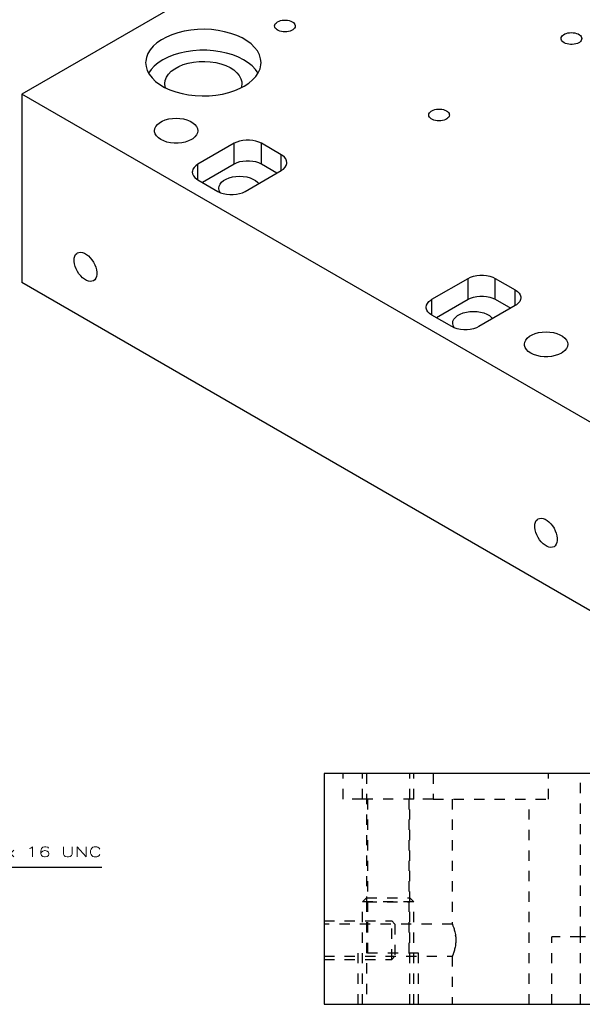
# Model space of a CAD drawing. Header units: inches. Extents: x 3 to 351, y 4 to 271.
# Tile 390 of 530: x 211.86 to 217.35, y 124.81 to 134.41. Entities that reach past the tile are written whole.
import ezdxf
from ezdxf.enums import TextEntityAlignment as Align

# ---------------------------------------------------------------- set-up
doc = ezdxf.new("R2010")
doc.units = ezdxf.units.IN
doc.header["$LTSCALE"] = 0.5
doc.header["$MEASUREMENT"] = 0
doc.linetypes.add('HIDDEN', pattern=[0.225, 0.15, -0.075])
doc.layers.add('MFB', color=7, linetype='Continuous')
doc.layers.add('STR_1', color=7, linetype='Continuous')
doc.styles.add('VERO0-Simplex', font='simplex_.ttf')

msp = doc.modelspace()

# ---------------------------------------------------------------- linework, layer by layer
at = {"layer": 'MFB', "color": 56, "linetype": 'Continuous'}
msp.add_line((211.2406, 126.1511), (212.6606, 126.1511), dxfattribs=at)
at = {"layer": 'STR_1', "color": 190, "linetype": 'Continuous'}
for p, q in [((218.6009, 137.5647), (211.8834, 133.6864)), ((214.3462, 134.3498), (214.3477, 134.3599)), ((214.3477, 134.3599), (214.3523, 134.3697)), ((214.3523, 134.3697), (214.3597, 134.3788)), ((214.3597, 134.3788), (214.3697, 134.3871)), ((214.3697, 134.3871), (214.3756, 134.3908)), ((214.3756, 134.3908), (214.389, 134.3973)), ((214.389, 134.3973), (214.4042, 134.4024)), ((214.4042, 134.4024), (214.4207, 134.4059)), ((214.4207, 134.4059), (214.4379, 134.4076)), ((214.4379, 134.4076), (214.4555, 134.4076)), ((214.4555, 134.4076), (214.4727, 134.4059)), ((214.4727, 134.4059), (214.4892, 134.4024)), ((214.4892, 134.4024), (214.5043, 134.3973)), ((214.5043, 134.3973), (214.5178, 134.3908)), ((214.5178, 134.3908), (214.529, 134.3831)), ((214.529, 134.3831), (214.5378, 134.3743)), ((214.5378, 134.3743), (214.5438, 134.3648)), ((214.5438, 134.3648), (214.5468, 134.3549)), ((214.5468, 134.3549), (214.5472, 134.3498)), ((213.3447, 134.2649), (213.2908, 134.2419)), ((213.4031, 134.284), (213.3447, 134.2649)), ((213.4649, 134.299), (213.4031, 134.284)), ((213.5294, 134.3096), (213.4649, 134.299)), ((213.5956, 134.3158), (213.5294, 134.3096)), ((213.6626, 134.3173), (213.5956, 134.3158)), ((213.7294, 134.3142), (213.6626, 134.3173)), ((213.7951, 134.3065), (213.7294, 134.3142)), ((213.8588, 134.2944), (213.7951, 134.3065)), ((213.9196, 134.278), (213.8588, 134.2944)), ((213.9765, 134.2575), (213.9196, 134.278)), ((214.0288, 134.2333), (213.9765, 134.2575)), ((214.3477, 134.3397), (214.3462, 134.3498)), ((214.3523, 134.33), (214.3477, 134.3397)), ((214.3597, 134.3208), (214.3523, 134.33)), ((214.3697, 134.3125), (214.3597, 134.3208)), ((214.3821, 134.3054), (214.3697, 134.3125)), ((214.3964, 134.2996), (214.3821, 134.3054)), ((214.4123, 134.2953), (214.3964, 134.2996)), ((214.4292, 134.2927), (214.4123, 134.2953)), ((214.4467, 134.2918), (214.4292, 134.2927)), ((214.4641, 134.2927), (214.4467, 134.2918)), ((214.4811, 134.2953), (214.4641, 134.2927)), ((214.4969, 134.2996), (214.4811, 134.2953)), ((214.5113, 134.3054), (214.4969, 134.2996)), ((214.5237, 134.3125), (214.5113, 134.3054)), ((214.5337, 134.3208), (214.5237, 134.3125)), ((214.5411, 134.33), (214.5337, 134.3208)), ((214.5457, 134.3397), (214.5411, 134.33)), ((214.5472, 134.3498), (214.5457, 134.3397)), ((217.1453, 134.2472), (217.1527, 134.2563)), ((217.1527, 134.2563), (217.1628, 134.2646)), ((217.1628, 134.2646), (217.1752, 134.2718)), ((217.1752, 134.2718), (217.1895, 134.2776)), ((217.1895, 134.2776), (217.2054, 134.2819)), ((217.2054, 134.2819), (217.2223, 134.2845)), ((217.2223, 134.2845), (217.2398, 134.2854)), ((217.2398, 134.2854), (217.2572, 134.2845)), ((217.2572, 134.2845), (217.2741, 134.2819)), ((217.2741, 134.2819), (217.29, 134.2776)), ((217.29, 134.2776), (217.3044, 134.2718)), ((217.3044, 134.2718), (217.3168, 134.2646)), ((217.3168, 134.2646), (217.3268, 134.2563)), ((217.3268, 134.2563), (217.3342, 134.2472)), ((213.199, 134.1857), (213.1624, 134.1533)), ((213.242, 134.2154), (213.199, 134.1857)), ((213.2908, 134.2419), (213.242, 134.2154)), ((214.0757, 134.2057), (214.0288, 134.2333)), ((214.1166, 134.175), (214.0757, 134.2057)), ((214.1509, 134.1417), (214.1166, 134.175)), ((217.1393, 134.2273), (217.1408, 134.2374)), ((217.1396, 134.2223), (217.1393, 134.2273)), ((217.1427, 134.2123), (217.1396, 134.2223)), ((217.1408, 134.2374), (217.1453, 134.2472)), ((217.1487, 134.2028), (217.1427, 134.2123)), ((217.1574, 134.1941), (217.1487, 134.2028)), ((217.1687, 134.1863), (217.1574, 134.1941)), ((217.1821, 134.1798), (217.1687, 134.1863)), ((217.1973, 134.1747), (217.1821, 134.1798)), ((217.2138, 134.1713), (217.1973, 134.1747)), ((217.231, 134.1695), (217.2138, 134.1713)), ((217.2485, 134.1695), (217.231, 134.1695)), ((217.2658, 134.1713), (217.2485, 134.1695)), ((217.2822, 134.1747), (217.2658, 134.1713)), ((217.2974, 134.1798), (217.2822, 134.1747)), ((217.3108, 134.1863), (217.2974, 134.1798)), ((217.3168, 134.19), (217.3108, 134.1863)), ((217.3268, 134.1983), (217.3168, 134.19)), ((217.3342, 134.2075), (217.3268, 134.1983)), ((217.3342, 134.2472), (217.3387, 134.2374)), ((217.3387, 134.2173), (217.3342, 134.2075)), ((217.3387, 134.2374), (217.3403, 134.2273)), ((217.3403, 134.2273), (217.3387, 134.2173)), ((213.1104, 134.082), (213.0959, 134.0442)), ((213.1327, 134.1185), (213.1104, 134.082)), ((213.1624, 134.1533), (213.1327, 134.1185)), ((213.363, 134.0673), (213.3075, 134.0456)), ((213.4225, 134.0852), (213.363, 134.0673)), ((213.4853, 134.0988), (213.4225, 134.0852)), ((213.5504, 134.108), (213.4853, 134.0988)), ((213.617, 134.1126), (213.5504, 134.108)), ((213.684, 134.1127), (213.617, 134.1126)), ((213.7506, 134.1081), (213.684, 134.1127)), ((213.8158, 134.099), (213.7506, 134.1081)), ((213.8786, 134.0855), (213.8158, 134.099)), ((213.9382, 134.0678), (213.8786, 134.0855)), ((213.9937, 134.0461), (213.9382, 134.0678)), ((214.1781, 134.1063), (214.1509, 134.1417)), ((214.1978, 134.0693), (214.1781, 134.1063)), ((214.2097, 134.0312), (214.1978, 134.0693)), ((213.0892, 134.0057), (213.0887, 133.9926)), ((213.0887, 133.9926), (213.0927, 133.954)), ((213.0959, 134.0442), (213.0892, 134.0057)), ((213.212, 133.9914), (213.1733, 133.9598)), ((213.257, 134.0201), (213.212, 133.9914)), ((213.3075, 134.0456), (213.257, 134.0201)), ((213.4113, 133.9549), (213.4558, 133.9733)), ((213.4558, 133.9733), (213.5045, 133.9877)), ((213.5045, 133.9877), (213.5563, 133.9979)), ((213.5563, 133.9979), (213.6101, 134.0037)), ((213.6101, 134.0037), (213.6648, 134.0048)), ((213.6648, 134.0048), (213.7192, 134.0014)), ((213.7192, 134.0014), (213.7721, 133.9934)), ((213.7721, 133.9934), (213.8225, 133.9811)), ((213.8225, 133.9811), (213.8693, 133.9646)), ((214.0444, 134.0207), (213.9937, 134.0461)), ((214.0895, 133.992), (214.0444, 134.0207)), ((214.1283, 133.9605), (214.0895, 133.992)), ((214.2037, 133.9316), (214.2123, 133.97)), ((214.2137, 133.9926), (214.2097, 134.0312)), ((214.2123, 133.97), (214.2137, 133.9926)), ((213.0927, 133.954), (213.1046, 133.9159)), ((213.1046, 133.9159), (213.1243, 133.8789)), ((213.1414, 133.9257), (213.1172, 133.8905)), ((213.1243, 133.8789), (213.1515, 133.8435)), ((213.1733, 133.9598), (213.1414, 133.9257)), ((213.2921, 133.8508), (213.3116, 133.8804)), ((213.3116, 133.8804), (213.3384, 133.9079)), ((213.3384, 133.9079), (213.3719, 133.9329)), ((213.3719, 133.9329), (213.4113, 133.9549)), ((213.8693, 133.9646), (213.9113, 133.9444)), ((213.9113, 133.9444), (213.9479, 133.9209)), ((213.9479, 133.9209), (213.9781, 133.8945)), ((213.9781, 133.8945), (214.0014, 133.8659)), ((214.1604, 133.9265), (214.1283, 133.9605)), ((214.1852, 133.8905), (214.1604, 133.9265)), ((214.1631, 133.8579), (214.1872, 133.8941)), ((214.1872, 133.8941), (214.2037, 133.9316)), ((213.1515, 133.8435), (213.1858, 133.8102)), ((213.1858, 133.8102), (213.2267, 133.7795)), ((213.2267, 133.7795), (213.2736, 133.7519)), ((213.2762, 133.7885), (213.2802, 133.82)), ((213.2766, 133.7784), (213.2762, 133.7885)), ((213.2831, 133.747), (213.2766, 133.7784)), ((213.2802, 133.82), (213.2921, 133.8508)), ((214.0014, 133.8659), (214.0172, 133.8357)), ((214.0172, 133.8357), (214.0252, 133.8044)), ((214.0262, 133.7885), (214.0222, 133.757)), ((214.0252, 133.8044), (214.0262, 133.7885)), ((214.0489, 133.763), (214.0934, 133.7919)), ((214.0934, 133.7919), (214.1317, 133.8237)), ((214.1317, 133.8237), (214.1631, 133.8579)), ((217.611, 130.3796), (211.8834, 133.6864)), ((211.8834, 133.6864), (211.8834, 131.8493)), ((213.2736, 133.7519), (213.3259, 133.7276)), ((213.3259, 133.7276), (213.3828, 133.7072)), ((213.3828, 133.7072), (213.4436, 133.6908)), ((213.4436, 133.6908), (213.5073, 133.6787)), ((213.5073, 133.6787), (213.573, 133.671)), ((213.773, 133.6755), (213.8375, 133.6862)), ((213.8375, 133.6862), (213.8993, 133.7011)), ((213.8993, 133.7011), (213.9576, 133.7203)), ((213.9576, 133.7203), (214.0116, 133.7433)), ((214.0116, 133.7433), (214.0489, 133.763)), ((214.0222, 133.757), (214.0193, 133.747)), ((213.573, 133.671), (213.6398, 133.6679)), ((213.6398, 133.6679), (213.7068, 133.6694)), ((213.7068, 133.6694), (213.773, 133.6755)), ((215.8488, 133.4823), (215.8503, 133.4924)), ((215.8503, 133.4924), (215.8549, 133.5021)), ((215.8549, 133.5021), (215.8623, 133.5113)), ((215.8623, 133.5113), (215.8723, 133.5196)), ((215.8723, 133.5196), (215.8782, 133.5233)), ((215.8782, 133.5233), (215.8916, 133.5298)), ((215.8916, 133.5298), (215.9068, 133.5349)), ((215.9068, 133.5349), (215.9233, 133.5383)), ((215.9233, 133.5383), (215.9405, 133.5401)), ((215.9405, 133.5401), (215.9581, 133.5401)), ((215.9581, 133.5401), (215.9753, 133.5383)), ((215.9753, 133.5383), (215.9918, 133.5349)), ((215.9918, 133.5349), (216.0069, 133.5298)), ((216.0069, 133.5298), (216.0204, 133.5233)), ((216.0204, 133.5233), (216.0316, 133.5156)), ((216.0316, 133.5156), (216.0404, 133.5068)), ((216.0404, 133.5068), (216.0464, 133.4973)), ((216.0464, 133.4973), (216.0494, 133.4873)), ((216.0494, 133.4873), (216.0498, 133.4823)), ((213.2033, 133.3901), (213.2244, 133.4075)), ((213.2244, 133.4075), (213.2504, 133.4225)), ((213.2504, 133.4225), (213.2806, 133.4347)), ((213.2806, 133.4347), (213.3139, 133.4436)), ((213.3139, 133.4436), (213.3494, 133.4491)), ((213.3494, 133.4491), (213.386, 133.451)), ((213.386, 133.451), (213.4227, 133.4491)), ((213.4227, 133.4491), (213.4582, 133.4436)), ((213.4582, 133.4436), (213.4915, 133.4347)), ((213.4915, 133.4347), (213.5216, 133.4225)), ((213.5216, 133.4225), (213.5476, 133.4075)), ((213.5476, 133.4075), (213.5687, 133.3901)), ((215.8503, 133.4722), (215.8488, 133.4823)), ((215.8549, 133.4624), (215.8503, 133.4722)), ((215.8623, 133.4533), (215.8549, 133.4624)), ((215.8723, 133.445), (215.8623, 133.4533)), ((215.8847, 133.4378), (215.8723, 133.445)), ((215.899, 133.432), (215.8847, 133.4378)), ((215.9149, 133.4278), (215.899, 133.432)), ((215.9318, 133.4251), (215.9149, 133.4278)), ((215.9493, 133.4243), (215.9318, 133.4251)), ((215.9667, 133.4251), (215.9493, 133.4243)), ((215.9837, 133.4278), (215.9667, 133.4251)), ((215.9995, 133.432), (215.9837, 133.4278)), ((216.0139, 133.4378), (215.9995, 133.432)), ((216.0263, 133.445), (216.0139, 133.4378)), ((216.0363, 133.4533), (216.0263, 133.445)), ((216.0437, 133.4624), (216.0363, 133.4533)), ((216.0483, 133.4722), (216.0437, 133.4624)), ((216.0498, 133.4823), (216.0483, 133.4722)), ((213.1751, 133.3292), (213.1783, 133.3503)), ((213.1759, 133.3186), (213.1751, 133.3292)), ((213.1823, 133.2977), (213.1759, 133.3186)), ((213.1783, 133.3503), (213.1878, 133.3709)), ((213.1948, 133.2777), (213.1823, 133.2977)), ((213.1878, 133.3709), (213.2033, 133.3901)), ((213.5687, 133.3901), (213.5843, 133.3709)), ((213.5843, 133.3709), (213.5938, 133.3503)), ((213.5938, 133.3081), (213.5843, 133.2875)), ((213.5938, 133.3503), (213.597, 133.3292)), ((213.597, 133.3292), (213.5938, 133.3081)), ((213.2132, 133.2593), (213.1948, 133.2777)), ((213.2369, 133.2431), (213.2132, 133.2593)), ((213.265, 133.2294), (213.2369, 133.2431)), ((213.2969, 133.2188), (213.265, 133.2294)), ((213.3314, 133.2116), (213.2969, 133.2188)), ((213.3676, 133.2079), (213.3314, 133.2116)), ((213.4044, 133.2079), (213.3676, 133.2079)), ((213.4406, 133.2116), (213.4044, 133.2079)), ((213.4752, 133.2188), (213.4406, 133.2116)), ((213.507, 133.2294), (213.4752, 133.2188)), ((213.5352, 133.2431), (213.507, 133.2294)), ((213.5476, 133.2509), (213.5352, 133.2431)), ((213.5687, 133.2683), (213.5476, 133.2509)), ((213.5843, 133.2875), (213.5687, 133.2683)), ((213.9517, 133.2067), (213.5982, 133.0026)), ((213.9768, 133.2189), (213.9517, 133.2067)), ((214.0051, 133.2283), (213.9768, 133.2189)), ((214.0358, 133.2347), (214.0051, 133.2283)), ((214.068, 133.238), (214.0358, 133.2347)), ((214.1006, 133.238), (214.068, 133.238)), ((214.1328, 133.2347), (214.1006, 133.238)), ((214.1635, 133.2283), (214.1328, 133.2347)), ((214.1918, 133.2189), (214.1635, 133.2283)), ((214.2169, 133.2067), (214.1918, 133.2189)), ((214.4113, 133.0945), (214.2169, 133.2067)), ((213.9768, 133.0147), (213.9517, 133.0026)), ((214.0051, 133.0242), (213.9768, 133.0147)), ((214.0358, 133.0306), (214.0051, 133.0242)), ((214.068, 133.0339), (214.0358, 133.0306)), ((214.1006, 133.0339), (214.068, 133.0339)), ((214.1328, 133.0306), (214.1006, 133.0339)), ((214.1635, 133.0242), (214.1328, 133.0306)), ((214.1918, 133.0147), (214.1635, 133.0242)), ((214.2169, 133.0026), (214.1918, 133.0147)), ((214.4224, 133.0875), (214.4113, 133.0945)), ((214.4411, 133.072), (214.4224, 133.0875)), ((214.4549, 133.0549), (214.4411, 133.072)), ((214.4634, 133.0367), (214.4549, 133.0549)), ((214.4599, 132.9899), (214.4655, 133.0085)), ((214.4663, 133.0179), (214.4634, 133.0367)), ((214.4655, 133.0085), (214.4663, 133.0179)), ((213.544, 132.9355), (213.5432, 132.9261)), ((213.5432, 132.9261), (213.5461, 132.9073)), ((213.5496, 132.9541), (213.544, 132.9355)), ((213.5608, 132.9718), (213.5496, 132.9541)), ((213.5772, 132.9881), (213.5608, 132.9718)), ((213.5982, 133.0026), (213.5772, 132.9881)), ((213.9517, 133.0026), (213.6424, 132.824)), ((214.0578, 132.7372), (214.4113, 132.9414)), ((214.3671, 132.9158), (214.2169, 133.0026)), ((214.4113, 132.9414), (214.4323, 132.9558)), ((214.4323, 132.9558), (214.4487, 132.9722)), ((214.4487, 132.9722), (214.4599, 132.9899)), ((213.5461, 132.9073), (213.5546, 132.889)), ((213.5546, 132.889), (213.5684, 132.8719)), ((213.5684, 132.8719), (213.5871, 132.8565)), ((213.5871, 132.8565), (213.5982, 132.8495)), ((213.5982, 132.8495), (213.7926, 132.7372)), ((213.8139, 132.808), (213.8288, 132.8265)), ((213.8288, 132.8265), (213.8491, 132.8432)), ((213.8491, 132.8432), (213.8742, 132.8577)), ((213.8742, 132.8577), (213.9032, 132.8694)), ((213.9032, 132.8694), (213.9353, 132.8781)), ((213.9353, 132.8781), (213.9695, 132.8834)), ((213.9695, 132.8834), (214.0047, 132.8851)), ((214.0047, 132.8851), (214.04, 132.8834)), ((214.04, 132.8834), (214.0742, 132.8781)), ((214.0742, 132.8781), (214.1063, 132.8694)), ((214.1063, 132.8694), (214.1353, 132.8577)), ((214.1353, 132.8577), (214.1604, 132.8432)), ((214.1604, 132.8432), (214.1807, 132.8265)), ((214.1807, 132.8265), (214.1913, 132.8143)), ((213.7926, 132.7372), (213.8177, 132.7251)), ((213.8016, 132.7679), (213.8047, 132.7882)), ((213.8016, 132.7663), (213.8016, 132.7679)), ((213.8052, 132.746), (213.8016, 132.7663)), ((213.8047, 132.7882), (213.8139, 132.808)), ((213.8148, 132.7263), (213.8052, 132.746)), ((213.8177, 132.7251), (213.846, 132.7157)), ((214.0044, 132.7157), (214.0327, 132.7251)), ((214.0327, 132.7251), (214.0578, 132.7372)), ((213.846, 132.7157), (213.8767, 132.7092)), ((213.8767, 132.7092), (213.9089, 132.706)), ((213.9089, 132.706), (213.9415, 132.706)), ((213.9415, 132.706), (213.9737, 132.7092)), ((213.9737, 132.7092), (214.0044, 132.7157)), ((212.424, 132.1377), (212.4388, 132.1435)), ((212.4388, 132.1435), (212.4555, 132.145)), ((212.4555, 132.145), (212.4736, 132.1421)), ((212.3917, 132.0662), (212.3933, 132.0874)), ((212.3921, 132.0548), (212.3917, 132.0662)), ((212.3954, 132.031), (212.3921, 132.0548)), ((212.3933, 132.0874), (212.3983, 132.106)), ((212.3983, 132.106), (212.4065, 132.1214)), ((212.4065, 132.1214), (212.4175, 132.1333)), ((212.4175, 132.1333), (212.424, 132.1377)), ((212.4736, 132.1421), (212.4925, 132.135)), ((212.4925, 132.135), (212.5118, 132.1239)), ((212.5118, 132.1239), (212.5307, 132.1091)), ((212.5307, 132.1091), (212.5488, 132.0911)), ((212.5488, 132.0911), (212.5655, 132.0703)), ((212.5655, 132.0703), (212.5803, 132.0475)), ((212.5803, 132.0475), (212.5927, 132.0233)), ((212.402, 132.0063), (212.3954, 132.031)), ((212.4116, 131.9815), (212.402, 132.0063)), ((212.424, 131.9573), (212.4116, 131.9815)), ((212.4388, 131.9345), (212.424, 131.9573)), ((212.5927, 132.0233), (212.6023, 131.9985)), ((212.6023, 131.9985), (212.6089, 131.9738)), ((212.6089, 131.9738), (212.6122, 131.95)), ((212.4555, 131.9137), (212.4388, 131.9345)), ((212.4736, 131.8957), (212.4555, 131.9137)), ((212.4925, 131.8809), (212.4736, 131.8957)), ((212.5118, 131.8697), (212.4925, 131.8809)), ((212.5307, 131.8626), (212.5118, 131.8697)), ((212.5488, 131.8598), (212.5307, 131.8626)), ((212.5655, 131.8613), (212.5488, 131.8598)), ((212.5803, 131.8671), (212.5655, 131.8613)), ((212.5927, 131.877), (212.5803, 131.8671)), ((212.6023, 131.8907), (212.5927, 131.877)), ((212.6089, 131.9078), (212.6023, 131.8907)), ((212.6122, 131.9277), (212.6089, 131.9078)), ((212.6122, 131.95), (212.6122, 131.9277)), ((215.8786, 131.686), (216.2321, 131.8901)), ((216.2321, 131.8901), (216.2572, 131.9023)), ((216.2572, 131.9023), (216.2855, 131.9117)), ((216.2855, 131.9117), (216.3162, 131.9182)), ((216.3162, 131.9182), (216.3484, 131.9214)), ((216.3484, 131.9214), (216.3811, 131.9214)), ((216.3811, 131.9214), (216.4132, 131.9182)), ((216.4132, 131.9182), (216.444, 131.9117)), ((216.444, 131.9117), (216.4723, 131.9023)), ((216.4723, 131.9023), (216.4973, 131.8901)), ((216.4973, 131.8901), (216.6918, 131.7779)), ((217.611, 128.5425), (211.8834, 131.8493)), ((216.6918, 131.7779), (216.7128, 131.7634)), ((216.7128, 131.7634), (216.7291, 131.7471)), ((215.835, 131.6465), (215.8488, 131.6636)), ((215.8488, 131.6636), (215.8675, 131.6791)), ((215.8675, 131.6791), (215.8786, 131.686)), ((215.9228, 131.5074), (216.2321, 131.686)), ((216.2321, 131.686), (216.2572, 131.6981)), ((216.2572, 131.6981), (216.2855, 131.7076)), ((216.2855, 131.7076), (216.3162, 131.714)), ((216.3162, 131.714), (216.3484, 131.7173)), ((216.3484, 131.7173), (216.3811, 131.7173)), ((216.3811, 131.7173), (216.4132, 131.714)), ((216.4132, 131.714), (216.444, 131.7076)), ((216.444, 131.7076), (216.4723, 131.6981)), ((216.4723, 131.6981), (216.4973, 131.686)), ((216.4973, 131.686), (216.6476, 131.5993)), ((216.7354, 131.6643), (216.7216, 131.6472)), ((216.7291, 131.7471), (216.7403, 131.7293)), ((216.7438, 131.6825), (216.7354, 131.6643)), ((216.7403, 131.7293), (216.746, 131.7108)), ((216.7467, 131.7013), (216.7438, 131.6825)), ((216.746, 131.7108), (216.7467, 131.7013)), ((215.8237, 131.6095), (215.8265, 131.6283)), ((215.8244, 131.6), (215.8237, 131.6095)), ((215.8301, 131.5815), (215.8244, 131.6)), ((215.8265, 131.6283), (215.835, 131.6465)), ((215.8412, 131.5637), (215.8301, 131.5815)), ((216.2499, 131.5668), (216.2852, 131.5685)), ((216.2852, 131.5685), (216.3204, 131.5668)), ((216.6918, 131.6248), (216.3382, 131.4207)), ((216.7028, 131.6317), (216.6918, 131.6248)), ((216.7216, 131.6472), (216.7028, 131.6317)), ((215.8576, 131.5474), (215.8412, 131.5637)), ((215.8786, 131.5329), (215.8576, 131.5474)), ((216.073, 131.4207), (215.8786, 131.5329)), ((216.082, 131.4513), (216.0851, 131.4716)), ((216.0851, 131.4716), (216.0943, 131.4914)), ((216.0943, 131.4914), (216.1093, 131.5099)), ((216.1093, 131.5099), (216.1296, 131.5267)), ((216.1296, 131.5267), (216.1546, 131.5411)), ((216.1546, 131.5411), (216.1836, 131.5528)), ((216.1836, 131.5528), (216.2157, 131.5615)), ((216.2157, 131.5615), (216.2499, 131.5668)), ((216.3204, 131.5668), (216.3546, 131.5615)), ((216.3546, 131.5615), (216.3867, 131.5528)), ((216.3867, 131.5528), (216.4157, 131.5411)), ((216.4157, 131.5411), (216.4408, 131.5267)), ((216.4408, 131.5267), (216.4611, 131.5099)), ((216.4611, 131.5099), (216.4717, 131.4977)), ((216.0981, 131.4085), (216.073, 131.4207)), ((216.0821, 131.4497), (216.082, 131.4513)), ((216.0856, 131.4294), (216.0821, 131.4497)), ((216.0952, 131.4097), (216.0856, 131.4294)), ((216.1264, 131.3991), (216.0981, 131.4085)), ((216.1571, 131.3926), (216.1264, 131.3991)), ((216.1893, 131.3894), (216.1571, 131.3926)), ((216.222, 131.3894), (216.1893, 131.3894)), ((216.2541, 131.3926), (216.222, 131.3894)), ((216.2849, 131.3991), (216.2541, 131.3926)), ((216.3132, 131.4085), (216.2849, 131.3991)), ((216.3382, 131.4207), (216.3132, 131.4085)), ((216.7845, 131.2683), (216.794, 131.2888)), ((216.794, 131.2888), (216.8096, 131.308)), ((216.8096, 131.308), (216.8307, 131.3254)), ((216.8307, 131.3254), (216.8567, 131.3404)), ((216.8567, 131.3404), (216.8868, 131.3526)), ((216.8868, 131.3526), (216.9201, 131.3616)), ((216.9201, 131.3616), (216.9556, 131.3671)), ((216.9556, 131.3671), (216.9923, 131.3689)), ((216.9923, 131.3689), (217.0289, 131.3671)), ((217.0289, 131.3671), (217.0644, 131.3616)), ((217.0644, 131.3616), (217.0978, 131.3526)), ((217.0978, 131.3526), (217.1279, 131.3404)), ((217.1279, 131.3404), (217.1539, 131.3254)), ((217.1539, 131.3254), (217.175, 131.308)), ((217.175, 131.308), (217.1905, 131.2888)), ((217.1905, 131.2888), (217.2, 131.2683)), ((216.7813, 131.2472), (216.7845, 131.2683)), ((216.7821, 131.2365), (216.7813, 131.2472)), ((216.7885, 131.2156), (216.7821, 131.2365)), ((216.8011, 131.1957), (216.7885, 131.2156)), ((216.8195, 131.1773), (216.8011, 131.1957)), ((217.175, 131.1863), (217.1539, 131.1689)), ((217.1905, 131.2055), (217.175, 131.1863)), ((217.2, 131.226), (217.1905, 131.2055)), ((217.2, 131.2683), (217.2032, 131.2472)), ((217.2032, 131.2472), (217.2, 131.226)), ((216.8431, 131.161), (216.8195, 131.1773)), ((216.8713, 131.1474), (216.8431, 131.161)), ((216.9031, 131.1368), (216.8713, 131.1474)), ((216.9377, 131.1295), (216.9031, 131.1368)), ((216.9739, 131.1258), (216.9377, 131.1295)), ((217.0107, 131.1258), (216.9739, 131.1258)), ((217.0469, 131.1295), (217.0107, 131.1258)), ((217.0814, 131.1368), (217.0469, 131.1295)), ((217.1133, 131.1474), (217.0814, 131.1368)), ((217.1414, 131.161), (217.1133, 131.1474)), ((217.1539, 131.1689), (217.1414, 131.161)), ((216.9289, 129.5511), (216.9456, 129.5526)), ((216.9456, 129.5526), (216.9637, 129.5498)), ((216.8818, 129.4738), (216.8835, 129.495)), ((216.8822, 129.4625), (216.8818, 129.4738)), ((216.8856, 129.4386), (216.8822, 129.4625)), ((216.8835, 129.495), (216.8885, 129.5136)), ((216.8885, 129.5136), (216.8966, 129.5291)), ((216.8966, 129.5291), (216.9076, 129.5409)), ((216.9076, 129.5409), (216.9142, 129.5454)), ((216.9142, 129.5454), (216.9289, 129.5511)), ((216.9637, 129.5498), (216.9826, 129.5427)), ((216.9826, 129.5427), (217.0019, 129.5316)), ((217.0019, 129.5316), (217.0209, 129.5168)), ((217.0209, 129.5168), (217.039, 129.4987)), ((217.039, 129.4987), (217.0556, 129.478)), ((217.0556, 129.478), (217.0704, 129.4551)), ((216.8921, 129.4139), (216.8856, 129.4386)), ((216.9018, 129.3891), (216.8921, 129.4139)), ((216.9142, 129.3649), (216.9018, 129.3891)), ((216.9289, 129.3421), (216.9142, 129.3649)), ((217.0704, 129.4551), (217.0828, 129.431)), ((217.0828, 129.431), (217.0924, 129.4061)), ((217.0924, 129.4061), (217.099, 129.3814)), ((217.099, 129.3814), (217.1023, 129.3576)), ((216.9456, 129.3214), (216.9289, 129.3421)), ((216.9637, 129.3033), (216.9456, 129.3214)), ((216.9826, 129.2885), (216.9637, 129.3033)), ((217.0019, 129.2774), (216.9826, 129.2885)), ((217.0209, 129.2703), (217.0019, 129.2774)), ((217.039, 129.2675), (217.0209, 129.2703)), ((217.0556, 129.2689), (217.039, 129.2675)), ((217.0704, 129.2747), (217.0556, 129.2689)), ((217.0828, 129.2846), (217.0704, 129.2747)), ((217.0924, 129.2983), (217.0828, 129.2846)), ((217.099, 129.3154), (217.0924, 129.2983)), ((217.1023, 129.3354), (217.099, 129.3154)), ((217.1023, 129.3576), (217.1023, 129.3354)), ((214.8285, 127.0647), (214.8285, 124.8147)), ((224.3285, 127.0647), (214.8285, 127.0647)), ((214.8285, 124.8147), (224.3285, 124.8147))]:
    msp.add_line(p, q, dxfattribs=at)
at = {"layer": 'STR_1', "color": 96, "linetype": 'Continuous'}
for p, q in [((213.9517, 133.0026), (213.9517, 133.2067)), ((214.2169, 133.0026), (214.2169, 133.2067)), ((214.4113, 132.9414), (214.4113, 133.0945)), ((213.5982, 132.8495), (213.5982, 133.0026)), ((216.2321, 131.686), (216.2321, 131.8901)), ((216.4973, 131.686), (216.4973, 131.8901)), ((216.6918, 131.6248), (216.6918, 131.7779)), ((215.8786, 131.5329), (215.8786, 131.686))]:
    msp.add_line(p, q, dxfattribs=at)
at = {"layer": 'STR_1', "color": 254, "linetype": 'HIDDEN'}
for p, q in [((215.016, 126.8147), (215.016, 127.0647)), ((215.2035, 126.8147), (215.2035, 127.0647)), ((215.2426, 127.0647), (215.2426, 125.8147)), ((215.6645, 125.8147), (215.6645, 127.0647)), ((215.7035, 126.8147), (215.7035, 127.0647)), ((215.891, 127.0647), (215.891, 126.8147)), ((217.016, 126.8147), (217.016, 127.0647)), ((217.3285, 125.4717), (217.3285, 127.0647)), ((215.2035, 126.8147), (215.016, 126.8147)), ((215.7035, 126.8147), (215.2035, 126.8147)), ((215.2504, 126.8147), (215.2504, 125.3147)), ((215.6566, 125.3147), (215.6566, 126.8147)), ((215.891, 126.8147), (215.7035, 126.8147)), ((215.891, 126.8147), (217.016, 126.8147)), ((216.0785, 126.8147), (216.0785, 125.5959)), ((216.8285, 124.8147), (216.8285, 126.8147)), ((215.2426, 125.8538), (215.2035, 125.8147)), ((215.2035, 124.8147), (215.2035, 125.8147)), ((215.7035, 125.8147), (215.2035, 125.8147)), ((215.2426, 125.8538), (215.6645, 125.8538)), ((215.2426, 125.8147), (215.6645, 125.8147)), ((215.2426, 125.8147), (215.2426, 124.8147)), ((215.6645, 125.8538), (215.7035, 125.8147)), ((215.6645, 124.8147), (215.6645, 125.8147)), ((215.7035, 124.8147), (215.7035, 125.8147)), ((214.8285, 125.6272), (215.4876, 125.6272)), ((215.4876, 125.2522), (215.4876, 125.6272)), ((215.5189, 125.596), (215.4876, 125.6272)), ((216.0785, 125.596), (214.8285, 125.596)), ((215.5189, 125.596), (215.5189, 125.2835)), ((216.0785, 125.596), (216.0785, 125.596)), ((216.0785, 125.596), (216.0787, 125.5955)), ((216.0787, 125.5955), (216.0793, 125.5941)), ((216.0793, 125.5941), (216.0802, 125.5919)), ((216.0802, 125.5919), (216.0815, 125.5886)), ((216.0815, 125.5886), (216.0832, 125.5844)), ((216.0832, 125.5844), (216.0851, 125.5793)), ((216.0851, 125.5793), (216.0873, 125.5735)), ((216.0873, 125.5735), (216.0897, 125.5667)), ((216.0897, 125.5667), (216.0923, 125.5591)), ((216.0923, 125.5591), (216.0951, 125.5504)), ((216.0951, 125.5504), (216.0979, 125.541)), ((216.0979, 125.541), (216.1007, 125.5306)), ((216.1007, 125.5306), (216.1034, 125.5195)), ((216.1034, 125.5195), (216.1059, 125.5078)), ((216.1059, 125.5078), (216.1081, 125.4955)), ((216.1081, 125.4955), (216.1094, 125.4868)), ((216.1094, 125.4868), (216.1105, 125.4779)), ((216.1101, 125.4812), (216.1096, 125.4848)), ((216.1105, 125.4779), (216.1114, 125.4688)), ((216.1114, 125.4688), (216.112, 125.4605)), ((216.1123, 125.4263), (216.1119, 125.4177)), ((216.112, 125.4605), (216.1124, 125.4522)), ((216.1126, 125.435), (216.1123, 125.4263)), ((216.1124, 125.4522), (216.1126, 125.4437)), ((216.1126, 125.4437), (216.1126, 125.435)), ((217.0485, 124.8147), (217.0485, 125.4717)), ((217.3285, 125.4717), (217.0485, 125.4717)), ((217.5785, 125.4717), (217.3285, 125.4717)), ((217.3285, 124.8147), (217.3285, 125.4717)), ((216.096, 125.3319), (216.0931, 125.3228)), ((216.0986, 125.3412), (216.096, 125.3319)), ((216.1013, 125.3511), (216.0986, 125.3412)), ((216.1037, 125.3614), (216.1013, 125.3511)), ((216.106, 125.3722), (216.1037, 125.3614)), ((216.108, 125.3832), (216.106, 125.3722)), ((216.1096, 125.3946), (216.108, 125.3832)), ((216.1109, 125.406), (216.1096, 125.3946)), ((216.1119, 125.4177), (216.1109, 125.406)), ((214.8285, 125.2835), (216.0786, 125.2835)), ((214.8285, 125.2522), (215.4876, 125.2522)), ((215.7504, 125.3147), (215.1566, 125.3147)), ((215.1566, 125.3147), (215.1566, 124.8147)), ((215.5189, 125.2835), (215.4876, 125.2522)), ((215.7504, 124.8147), (215.7504, 125.3147)), ((216.0785, 125.2836), (216.0785, 125.2835)), ((216.0786, 125.2836), (216.0785, 125.2835)), ((216.0785, 125.2835), (216.0785, 124.8147)), ((216.079, 125.2847), (216.0786, 125.2836)), ((216.0796, 125.286), (216.079, 125.2847)), ((216.0804, 125.288), (216.0796, 125.286)), ((216.0813, 125.2904), (216.0804, 125.288)), ((216.0825, 125.2932), (216.0813, 125.2904)), ((216.0838, 125.2965), (216.0825, 125.2932)), ((216.0852, 125.3003), (216.0838, 125.2965)), ((216.0877, 125.3069), (216.0852, 125.3003)), ((216.0903, 125.3145), (216.0877, 125.3069)), ((216.0931, 125.3228), (216.0903, 125.3145))]:
    msp.add_line(p, q, dxfattribs=at)

# ---------------------------------------------------------------- texts
at = {"layer": 'MFB', "color": 7, "linetype": 'Continuous', "style": 'VERO0-Simplex', "width": 1.257339}
msp.add_text('3/8 x 16 UNC', height=0.1, dxfattribs=at).set_placement((211.2406, 126.2511), (212.6606, 126.2511), align=Align.FIT)

doc.saveas('drawing.dxf')
